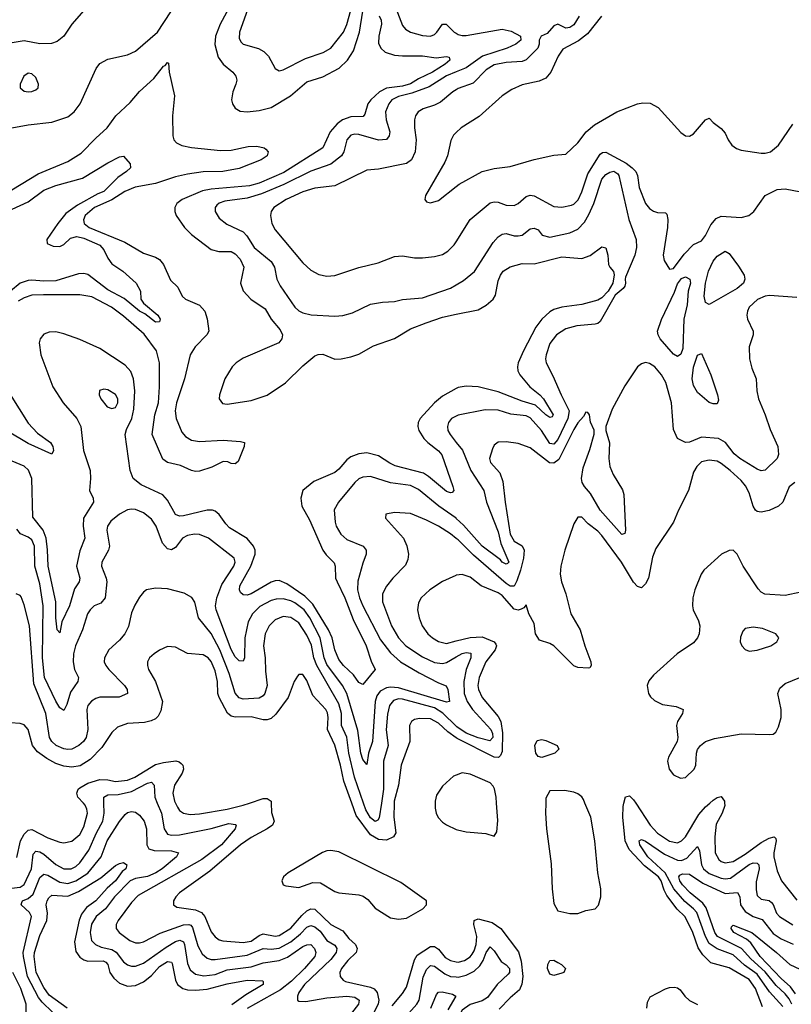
# Model space of a CAD drawing. Header units: inches. Extents: x 1694797 to 1849917, y 907313 to 1017959.
# Tile 380 of 656: x 1727808 to 1731682, y 1008990 to 1013933. Entities that reach past the tile are written whole.
import ezdxf

# ---------------------------------------------------------------- set-up
doc = ezdxf.new("R2010")
doc.units = ezdxf.units.IN
doc.header["$MEASUREMENT"] = 0
for name, color, linetype in [('B7020', 7, 'Continuous'), ('B7021', 7, 'Continuous'), ('B7030', 7, 'Continuous'), ('B7031', 7, 'Continuous')]:
    doc.layers.add(name, color=color, linetype=linetype)

msp = doc.modelspace()

# ---------------------------------------------------------------- linework, layer by layer
at = {"layer": 'B7020', "color": 5}
for points, elevation in [([(1727767.4, 1009572.6), (1727810, 1009578.2), (1727830, 1009591.5), (1727866.7, 1009670), (1727875.9, 1009744.1), (1727890, 1009758.6), (1727910, 1009755.2), (1727930, 1009743.9), (1727990, 1009691.8), (1728030, 1009669.6), (1728066.6, 1009670), (1728090, 1009681.9), (1728110, 1009700.9), (1728155.5, 1009764.5), (1728193, 1009850), (1728225.1, 1009910), (1728232.6, 1009950), (1728231, 1010000)], 960), ([(1727793.5, 1009726.5), (1727811.6, 1009810), (1727830, 1009844.2), (1727850, 1009863.3), (1727870, 1009866.8), (1727950, 1009825.7), (1728010, 1009803.5), (1728030, 1009800.5), (1728070, 1009809.5), (1728110, 1009842.5), (1728130, 1009880.3), (1728148.1, 1009950), (1728146, 1009970), (1728137.7, 1009990), (1728128.5, 1010000)], 980), ([(1728498.7, 1010000), (1728519.7, 1009950), (1728533.6, 1009870), (1728550, 1009844.1), (1728570, 1009838.5), (1728610, 1009840.3), (1728770, 1009873.3), (1728857.6, 1009897.6), (1728892.1, 1009892.1), (1728894.3, 1009890), (1728890.2, 1009870.2), (1728821, 1009790), (1728722.3, 1009717.7), (1728403.6, 1009536.4), (1728370, 1009501.6), (1728303.2, 1009410), (1728293.2, 1009390), (1728292.6, 1009370), (1728307.6, 1009350), (1728360.8, 1009310), (1728390, 1009298.8), (1728410, 1009297.9), (1728430, 1009303.3), (1728513.3, 1009346.7), (1728630, 1009388.7), (1728657, 1009390), (1728666.8, 1009386.8), (1728675.2, 1009375.2), (1728703, 1009283), (1728723.8, 1009243.8), (1728750, 1009221.2), (1728770, 1009214.6), (1728790, 1009214.4), (1728950, 1009237.3), (1729030, 1009270.1), (1729070, 1009266.1), (1729110, 1009271.9), (1729170, 1009303.7), (1729217, 1009343), (1729250, 1009377.6), (1729270, 1009386.3), (1729290, 1009379.4), (1729316.5, 1009356.5), (1729350, 1009310.1), (1729390, 1009286.4), (1729400.1, 1009270), (1729397.3, 1009250), (1729370, 1009215.3), (1729237.6, 1009090), (1729209.5, 1009050), (1729202.2, 1009030), (1729203.1, 1009010), (1729210, 1009005.2), (1729244.3, 1009004.3), (1729350, 1009022.3), (1729450.1, 1009030.1), (1729490, 1009026), (1729512.3, 1009010), (1729509.1, 1008990), (1729462.3, 1008930)], 960), ([(1729070.6, 1010000), (1729072.9, 1009952.9), (1729085.9, 1009910), (1729077.2, 1009890), (1729050.2, 1009870), (1728970, 1009827), (1728917, 1009790), (1728761.9, 1009658.1), (1728610.3, 1009550), (1728591.6, 1009530), (1728580.9, 1009510), (1728580.4, 1009490), (1728597.6, 1009477.6), (1728690, 1009464.2), (1728720.7, 1009450), (1728737.2, 1009430), (1728770, 1009353.4), (1728790, 1009328.6), (1728810, 1009314.4), (1728828.7, 1009308.7), (1728930, 1009299.9), (1728970, 1009306.9), (1729010, 1009335), (1729030, 1009343.6), (1729090, 1009331.6), (1729110, 1009336), (1729170, 1009371.4), (1729223.7, 1009436.3), (1729250, 1009459.1), (1729270, 1009468.6), (1729290, 1009467), (1729370, 1009391), (1729430, 1009358), (1729459.6, 1009319.6), (1729494.6, 1009290), (1729502.8, 1009270), (1729497.1, 1009250), (1729454.8, 1009210), (1729423.2, 1009170), (1729415.3, 1009150), (1729416.9, 1009130), (1729431.2, 1009111.2), (1729444.4, 1009104.4), (1729570, 1009076), (1729587.5, 1009067.5), (1729602.1, 1009050), (1729610.2, 1009010), (1729607.1, 1008992.9), (1729567.6, 1008910)], 980), ([(1728590.5, 1010000), (1728599.7, 1009979.7), (1728610, 1009962.8), (1728630, 1009948.7), (1728663.3, 1009943.3), (1728710, 1009945.5), (1728850, 1009968.8), (1728930.5, 1009989.5), (1728962.1, 1010000)], 980), ([(1729687.6, 1010000), (1729686.6, 1009930), (1729696.9, 1009850), (1729684.5, 1009830), (1729650, 1009813.1), (1729610, 1009817.8), (1729570, 1009841.2), (1729497.5, 1009937.5), (1729474.9, 1010000)], 980), ([(1729624.4, 1010000), (1729613.3, 1009926.7), (1729606.4, 1009913.6), (1729592.1, 1009907.9), (1729570, 1009926.6), (1729545.5, 1009965.5), (1729533.7, 1010000)], 960), ([(1729893.9, 1010000), (1729894.1, 1009974.1), (1729898.5, 1009950), (1729908.4, 1009928.4), (1729930, 1009903.6), (1729950, 1009890.2), (1730000, 1009868.1)], 1020), ([(1727973, 1008950), (1727920.6, 1009000.6), (1727903.4, 1009023.4), (1727846.9, 1009130), (1727826.7, 1009230), (1727826.5, 1009250), (1727867.1, 1009430), (1727857.1, 1009450), (1727815.4, 1009490), (1727818.3, 1009501.7), (1727822.7, 1009510), (1727850, 1009521.6), (1727876.4, 1009543.6), (1727910, 1009626.1), (1727930, 1009642.5), (1727950, 1009638.9), (1728010, 1009602.3), (1728050, 1009596.8), (1728090, 1009609.5), (1728150, 1009647.7), (1728217.7, 1009730), (1728247.8, 1009810), (1728310, 1009908.2), (1728337.5, 1009942.5), (1728350, 1009952.1), (1728370, 1009958.2), (1728390, 1009954.4), (1728410, 1009939.7), (1728432.3, 1009910), (1728445, 1009870), (1728446.3, 1009790), (1728456.5, 1009770), (1728482.5, 1009762.5), (1728570, 1009760.7), (1728605.7, 1009750), (1728595.6, 1009730), (1728522.7, 1009670), (1728490.8, 1009649.2), (1728450, 1009631.3), (1728390, 1009621), (1728362.9, 1009610), (1728284.2, 1009530), (1728238.9, 1009470), (1728192.9, 1009430), (1728168.6, 1009391.4), (1728161.5, 1009350), (1728169.5, 1009310), (1728189.4, 1009290), (1728217.6, 1009277.6), (1728270, 1009265.8), (1728292, 1009252), (1728330, 1009203.2), (1728348.9, 1009188.9), (1728370, 1009181.2), (1728390, 1009181.7), (1728430, 1009196.8), (1728542.7, 1009277.3), (1728590, 1009304.6), (1728612.2, 1009312.2), (1728630, 1009304), (1728636.2, 1009290), (1728650, 1009194.4), (1728663.6, 1009163.6), (1728690, 1009140.9), (1728732.5, 1009132.5), (1728790, 1009140.1), (1728850, 1009163.1), (1728970, 1009178.3), (1729030, 1009198.2), (1729110, 1009209.4), (1729152.6, 1009227.4), (1729230, 1009280.3), (1729250, 1009289.1), (1729270.1, 1009290.1), (1729287.6, 1009270), (1729294.6, 1009250), (1729289, 1009230), (1729238.7, 1009170), (1729173.3, 1009106.7), (1729116.6, 1009063.4), (1728950, 1008968.9)], 940), ([(1728047.2, 1008970), (1727956.5, 1009036.5), (1727930, 1009073.5), (1727890.4, 1009150), (1727880.1, 1009230), (1727882.2, 1009250), (1727910, 1009334.7), (1727943.8, 1009410), (1727947.9, 1009447.9), (1727941.3, 1009490), (1727946.2, 1009510), (1727955.1, 1009524.9), (1727970, 1009537.2), (1728050, 1009533.1), (1728103.7, 1009556.3), (1728215.6, 1009624.4), (1728290, 1009686), (1728310, 1009697.3), (1728330, 1009701.7), (1728346.4, 1009690), (1728340.7, 1009670), (1728322.7, 1009657.3), (1728290, 1009609.9), (1728247, 1009573), (1728190.1, 1009510), (1728143.4, 1009476.6), (1728118.1, 1009441.9), (1728107.5, 1009412.5), (1728083.5, 1009303.5), (1728090, 1009255.6), (1728110, 1009226.9), (1728130, 1009212.9), (1728150, 1009206.1), (1728227.8, 1009207.8), (1728241.1, 1009201.1), (1728250.4, 1009190.4), (1728260.9, 1009150), (1728281, 1009121), (1728310, 1009095.5), (1728350, 1009080.3), (1728390, 1009083.9), (1728430, 1009102.4), (1728470, 1009134.5), (1728510, 1009178.9), (1728550, 1009204.1), (1728570, 1009200.7), (1728574.2, 1009194.2), (1728590.4, 1009110.4), (1728601, 1009090), (1728627.5, 1009070), (1728650, 1009063), (1728690, 1009060.9), (1728750, 1009066.3), (1728850, 1009093.2), (1728950, 1009111.1), (1729028.5, 1009108.5), (1729030, 1009102), (1729031.1, 1009090), (1728943.3, 1009036.7), (1728872.8, 1008987.2)], 920), ([(1729678, 1008982), (1729730, 1009043.8), (1729750, 1009075.6), (1729790, 1009213.8), (1729802.9, 1009237.1), (1729870, 1009280.1), (1729890, 1009280.1), (1729910, 1009266.4), (1729944.8, 1009224.8), (1729970, 1009209.3), (1730000, 1009203.9)], 980), ([(1729748.3, 1008930), (1729802.1, 1008990), (1729813.5, 1009010), (1729833.9, 1009126.1), (1729850, 1009165.2), (1729870, 1009184.5), (1729890, 1009181.4), (1729942.3, 1009142.3), (1729970, 1009130.1), (1730000, 1009127.7)], 960), ([(1727841.5, 1008938.5), (1727840.5, 1008990), (1727813.9, 1009070), (1727774.5, 1009150)], 960), ([(1729871.4, 1008970), (1729900.5, 1009039.5), (1729910, 1009050.9), (1729928.1, 1009051.9), (1729980, 1009040), (1729997.3, 1009030), (1729957.4, 1008962.6)], 940)]:
    msp.add_lwpolyline(points, dxfattribs=dict(at, elevation=elevation))
at = {"layer": 'B7020', "color": 5, "elevation": 1020}
msp.add_lwpolyline([(1729370, 1009762.6), (1729350, 1009760.3), (1729328.7, 1009751.3), (1729155.3, 1009650), (1729132.8, 1009630), (1729124, 1009610), (1729130.3, 1009590.3), (1729144.5, 1009584.5), (1729210, 1009577.1), (1729279.1, 1009600.9), (1729318.9, 1009598.9), (1729390, 1009557), (1729410, 1009550.1), (1729510, 1009540.1), (1729532.9, 1009532.9), (1729556, 1009516), (1729593.1, 1009473.1), (1729670, 1009424.7), (1729710, 1009416.5), (1729750, 1009422.8), (1729831.5, 1009470), (1729849.7, 1009490), (1729849.7, 1009510), (1729721, 1009601), (1729410, 1009755.2)], close=True, dxfattribs=at)
at = {"layer": 'B7021', "color": 5}
for points, elevation in [([(1728900.7, 1014070), (1728814.2, 1013910), (1728791.7, 1013850), (1728788.2, 1013808.2), (1728804.1, 1013744.1), (1728828.8, 1013708.8), (1728877.6, 1013670), (1728893.8, 1013650), (1728897.4, 1013630), (1728894, 1013610), (1728878.5, 1013570), (1728871.2, 1013530), (1728875.8, 1013510), (1728890, 1013487.9), (1728914.3, 1013474.3), (1728950, 1013469.5), (1729010, 1013476.3), (1729070, 1013491.9), (1729167.8, 1013550), (1729250, 1013620.1), (1729330, 1013646.7), (1729411.6, 1013690), (1729453.9, 1013730), (1729483.5, 1013776.5), (1729514, 1013870), (1729530, 1013974.9)], 920), ([(1728154.2, 1014005.8), (1728070.2, 1013910), (1728030.3, 1013850), (1727996.9, 1013823.1), (1727967.4, 1013812.6), (1727910, 1013812.2), (1727830, 1013826.4), (1727770, 1013817.5)], 920), ([(1728968.1, 1014030), (1728911.1, 1013870), (1728910, 1013838), (1728919.7, 1013819.7), (1728930.5, 1013810), (1729007.5, 1013787.5), (1729033.2, 1013773.2), (1729057.3, 1013750), (1729090, 1013688), (1729110, 1013676.4), (1729130, 1013681.7), (1729242.2, 1013737.8), (1729332.4, 1013767.6), (1729370.7, 1013790), (1729433.3, 1013870), (1729450, 1013908.9), (1729479.3, 1014010)], 940), ([(1727750, 1013386.3), (1727850, 1013404.8), (1727970, 1013417.9), (1728050, 1013445.9), (1728081.3, 1013470), (1728112.2, 1013510), (1728192.2, 1013687.8), (1728210, 1013712.4), (1728250, 1013735.4), (1728350, 1013755.9), (1728390, 1013774.2), (1728499.9, 1013870), (1728567.4, 1013972.6)], 920), ([(1729611.9, 1013951.9), (1729621.9, 1013930), (1729624.3, 1013910), (1729610.5, 1013850), (1729610, 1013814.8), (1729620.9, 1013790), (1729643.6, 1013770), (1729690, 1013754.7), (1729730, 1013750.7), (1729830, 1013751.4), (1729899.1, 1013740.9), (1729950, 1013747.4), (1729964.9, 1013744.9), (1729967.4, 1013730), (1729944.3, 1013710), (1729880.7, 1013670), (1729810, 1013636), (1729770, 1013610.8), (1729730, 1013598.8), (1729650.3, 1013589.7), (1729615.2, 1013570), (1729570.5, 1013530), (1729555.1, 1013510), (1729540.6, 1013459.4), (1729532.4, 1013447.6), (1729470, 1013445.3), (1729428.3, 1013430), (1729402.4, 1013410), (1729367.5, 1013370), (1729330, 1013289.9), (1729134.6, 1013165.4), (1729010, 1013112.4), (1728961.1, 1013098.9), (1728770, 1013082.6), (1728726.3, 1013073.7), (1728624, 1013030), (1728597.6, 1013010), (1728587.5, 1012990), (1728586.5, 1012970), (1728592.9, 1012950), (1728634.7, 1012890), (1728670, 1012853.7), (1728770, 1012779.8), (1728808.5, 1012768.5), (1728870, 1012768.4), (1728890, 1012756.8), (1728914.4, 1012730), (1728932.9, 1012690), (1728916.3, 1012610), (1728930, 1012571.7), (1728968.2, 1012530), (1729040.8, 1012480.8), (1729071.4, 1012430), (1729116.4, 1012376.4), (1729127.1, 1012350), (1729124.2, 1012330), (1729108.6, 1012311.4), (1728930, 1012233.4), (1728895.2, 1012210), (1728875.4, 1012190), (1728837.4, 1012130), (1728811.3, 1012050), (1728810.3, 1012030), (1728826.3, 1012006.3), (1728850, 1012003), (1728970, 1012021.8), (1729050, 1012048.4), (1729143.1, 1012110), (1729230, 1012195.6), (1729290, 1012246), (1729307.2, 1012252.8), (1729330, 1012253.8), (1729390, 1012228.4), (1729422, 1012230), (1729470, 1012240.2), (1729510, 1012254), (1729583.9, 1012296.1), (1729690, 1012331.7), (1729770, 1012380.2), (1729848.2, 1012411.8), (1729930, 1012439.3), (1730000, 1012454)], 920), ([(1729696.2, 1013990), (1729730, 1013903.6), (1729745, 1013885), (1729770, 1013871), (1729830, 1013853.1), (1729870, 1013849.4), (1729890, 1013857.7), (1729902.9, 1013870), (1729930, 1013910.2), (1729949.8, 1013910.2), (1729990, 1013870.1), (1730000, 1013864.5)], 940), ([(1727730, 1013055.4), (1727901.7, 1013158.3), (1728050, 1013221.4), (1728117.1, 1013262.9), (1728190, 1013338.4), (1728247.6, 1013390), (1728291.5, 1013450), (1728362.8, 1013517.2), (1728410, 1013572), (1728481.8, 1013638.2), (1728530, 1013699.5), (1728537.8, 1013702.2), (1728550, 1013718), (1728555.1, 1013715.1), (1728558.9, 1013670), (1728586, 1013550), (1728574.5, 1013450), (1728576.3, 1013350), (1728582.3, 1013330), (1728595, 1013315), (1728621.9, 1013301.9), (1728671.1, 1013291.1), (1728816, 1013276), (1728870, 1013277.1), (1728955.9, 1013295.9), (1728998.3, 1013298.3), (1729036, 1013290), (1729043.4, 1013283.4), (1729054.8, 1013270), (1729050.7, 1013250), (1729020.5, 1013230), (1728910, 1013185.5), (1728828, 1013170), (1728730, 1013168.8), (1728650, 1013158.2), (1728590, 1013144.3), (1728490, 1013110), (1728387.8, 1013092.2), (1728336.6, 1013070), (1728270.7, 1013029.3), (1728183.1, 1012990), (1728136.3, 1012950), (1728128.1, 1012928.1), (1728132.2, 1012910), (1728156.9, 1012890), (1728336, 1012816), (1728430, 1012760.5), (1728490, 1012741), (1728509.2, 1012729.2), (1728530, 1012703.6), (1728565.6, 1012625.6), (1728602.4, 1012590), (1728624.3, 1012544.3), (1728641.1, 1012530), (1728710, 1012499.8), (1728737, 1012470), (1728750, 1012430.6), (1728757.8, 1012370), (1728748.2, 1012350), (1728688.8, 1012291.2), (1728664.4, 1012250), (1728635.4, 1012130), (1728595.2, 1012010), (1728589.3, 1011970), (1728593.7, 1011930), (1728622.8, 1011862.8), (1728640.7, 1011840.7), (1728670, 1011821.7), (1728710, 1011815.9), (1728830, 1011821.3), (1728916.1, 1011816.1), (1728936, 1011810), (1728934.8, 1011790), (1728905.2, 1011714.8), (1728890, 1011702.7), (1728870, 1011704.5), (1728853.1, 1011713.1), (1728830, 1011714.3), (1728772.8, 1011687.2), (1728710, 1011666.1), (1728690, 1011664.9), (1728670, 1011669.4), (1728615.4, 1011695.4), (1728550, 1011709.2), (1728526.1, 1011726.1), (1728473.3, 1011850), (1728487.3, 1011950), (1728505.3, 1012010), (1728509.7, 1012090), (1728510.2, 1012210), (1728494.9, 1012270), (1728433.4, 1012353.4), (1728330, 1012444.8), (1728269.1, 1012490), (1728170, 1012540.9), (1728110, 1012551.9), (1727927.9, 1012552.1), (1727870, 1012549.1), (1727830, 1012536.6), (1727800.3, 1012519.7)], 880), ([(1730000, 1013670.9), (1729950, 1013650.8), (1729863.4, 1013596.6), (1729776, 1013564), (1729710, 1013547.2), (1729676.8, 1013530), (1729661.4, 1013510), (1729645.3, 1013470), (1729647.5, 1013430), (1729665.6, 1013370), (1729662.5, 1013350), (1729649.4, 1013330.6), (1729610, 1013327.9), (1729510, 1013355.9), (1729490, 1013357.9), (1729470, 1013352.8), (1729450.1, 1013329.9), (1729434.6, 1013270), (1729423.2, 1013250), (1729370, 1013207.8), (1729270, 1013172.8), (1729134.3, 1013105.7), (1729021.3, 1013058.7), (1728950, 1013036.8), (1728838, 1013022), (1728810, 1013012.6), (1728798.5, 1013001.5), (1728790.2, 1012990), (1728789.2, 1012970), (1728810, 1012936), (1728847.2, 1012907.2), (1728930, 1012867.1), (1728947.7, 1012847.7), (1728985.3, 1012790), (1729070, 1012718.8), (1729086.6, 1012690), (1729099.7, 1012630), (1729116.3, 1012596.3), (1729190, 1012490.3), (1729210, 1012471.6), (1729230, 1012460.8), (1729271.2, 1012451.2), (1729390, 1012445), (1729430, 1012448.3), (1729478.5, 1012461.5), (1729570, 1012504.6), (1729630, 1012514.7), (1729690, 1012518), (1729730, 1012528.1), (1729830, 1012536.2), (1729970, 1012585.2), (1730000, 1012602.6)], 940), ([(1730000, 1013581), (1729982.2, 1013570), (1729921.3, 1013518.7), (1729890, 1013503.4), (1729834.2, 1013485.8), (1729809.1, 1013470.9), (1729795.8, 1013450), (1729790.1, 1013429.9), (1729789.5, 1013390), (1729798, 1013330), (1729793.2, 1013270), (1729774.8, 1013230), (1729750, 1013210.6), (1729610, 1013183.1), (1729550, 1013176.8), (1729390, 1013099.5), (1729290, 1013087.3), (1729230, 1013068.4), (1729146.2, 1013030), (1729083.2, 1012990), (1729070.2, 1012970), (1729067.3, 1012950), (1729073.8, 1012910), (1729090, 1012877.4), (1729230, 1012712.6), (1729270, 1012676.2), (1729310, 1012653), (1729350, 1012644.5), (1729390, 1012649.2), (1729510, 1012689.4), (1729607, 1012713), (1729690, 1012743.9), (1729730, 1012746.9), (1729790, 1012738), (1729830, 1012737.8), (1729890, 1012743.8), (1729930, 1012754), (1729957.7, 1012770), (1729990, 1012802.3), (1730000, 1012818.1)], 960), ([(1730000, 1013366.9), (1729986.2, 1013353.8), (1729972.8, 1013327.2), (1729955.6, 1013250), (1729942.4, 1013217.6), (1729845.5, 1013050), (1729842, 1013030), (1729850, 1013018.8), (1729870, 1013013.4), (1729910, 1013024.4), (1730000, 1013095.6)], 980), ([(1727770, 1012981.1), (1727850, 1013018.2), (1727930, 1013077.1), (1727990, 1013100.8), (1728123.2, 1013136.8), (1728250, 1013214.4), (1728310, 1013243.8), (1728330, 1013247.3), (1728362, 1013210), (1728364.9, 1013190), (1728344, 1013170), (1728300.1, 1013139.9), (1728230.1, 1013070), (1728200.8, 1013059.2), (1728098.8, 1013001.2), (1728040.6, 1012959.4), (1727999.8, 1012910), (1727944.4, 1012830), (1727945.7, 1012810), (1727976.2, 1012796.2), (1728010, 1012794.4), (1728030, 1012804), (1728063.6, 1012836.4), (1728094.8, 1012845.2), (1728130, 1012836.9), (1728210, 1012800.3), (1728230, 1012777.8), (1728250, 1012735.5), (1728270, 1012707.2), (1728325.7, 1012670), (1728393.7, 1012610), (1728414, 1012570), (1728415.8, 1012530), (1728430.4, 1012510), (1728502, 1012450), (1728513.7, 1012430), (1728510, 1012415.3), (1728490, 1012414), (1728436.2, 1012456.2), (1728409.8, 1012470), (1728333.4, 1012533.4), (1728250, 1012576.6), (1728150, 1012654.1), (1728130, 1012658.5), (1728103.2, 1012656.8), (1727990, 1012622.7), (1727930, 1012620.5), (1727870, 1012625.6), (1727850, 1012623.8), (1727810, 1012610.6), (1727762.2, 1012570)], 860), ([(1730000, 1012081.4), (1729930, 1012042.7), (1729890, 1012008.7), (1729817.9, 1011930), (1729807.7, 1011910), (1729806.5, 1011890), (1729812, 1011870), (1729837.6, 1011830), (1729856.3, 1011810), (1729910, 1011768.6), (1729928, 1011748), (1729983.1, 1011590), (1729988, 1011570), (1729979.9, 1011560.1), (1729970, 1011556.9), (1729950, 1011565), (1729860.4, 1011640.4), (1729835.7, 1011655.7), (1729693.5, 1011693.5), (1729666, 1011706), (1729610, 1011742.9), (1729550, 1011758.6), (1729510, 1011753.3), (1729470, 1011737.7), (1729450, 1011722.9), (1729410, 1011676.8), (1729390, 1011660.2), (1729284.8, 1011615.2), (1729230.2, 1011569.8), (1729219.4, 1011530), (1729224.8, 1011490), (1729262.4, 1011422.4), (1729330.1, 1011270.1), (1729346.2, 1011246.2), (1729386.1, 1011206.1), (1729391.9, 1011190), (1729393.9, 1011130), (1729401.3, 1011110), (1729440.3, 1011030), (1729482.2, 1010922.2), (1729547.5, 1010790), (1729573.1, 1010713.1), (1729593.1, 1010670), (1729530, 1010595.6), (1729510, 1010606), (1729484, 1010644), (1729433.3, 1010690), (1729410, 1010721.4), (1729390.9, 1010770), (1729376, 1010830), (1729358.7, 1010870), (1729279, 1010999), (1729239.6, 1011039.6), (1729150, 1011100.1), (1729110, 1011117), (1729090, 1011116), (1729070, 1011108.6), (1728970, 1011051.1), (1728950, 1011043.9), (1728930, 1011045.3), (1728916.8, 1011056.8), (1728910.8, 1011070), (1728913.4, 1011090), (1728969.2, 1011190), (1728990.9, 1011250), (1728990.4, 1011270), (1728982.5, 1011290), (1728950, 1011328.5), (1728861.9, 1011381.9), (1728842.2, 1011402.2), (1728810, 1011448.9), (1728790, 1011465.2), (1728776.2, 1011470), (1728750, 1011471.2), (1728630, 1011442.1), (1728610, 1011440.2), (1728590, 1011448.1), (1728550, 1011520.8), (1728526.8, 1011546.8), (1728417.8, 1011597.8), (1728377.3, 1011630), (1728362.5, 1011670), (1728338.5, 1011850), (1728344.2, 1011875.8), (1728370.9, 1011930), (1728381.9, 1011978.1), (1728386.1, 1012070), (1728379.9, 1012130), (1728366.1, 1012166.1), (1728338.1, 1012198.1), (1728210, 1012282.3), (1728110, 1012327.6), (1728030, 1012356.5), (1727990, 1012365.5), (1727956, 1012364), (1727930, 1012354), (1727910.2, 1012330), (1727905.9, 1012310), (1727913.7, 1012250), (1727974.2, 1012090), (1728026.7, 1012010), (1728095.2, 1011930), (1728115.3, 1011890), (1728128.6, 1011770), (1728162.5, 1011670), (1728164.1, 1011630), (1728158.6, 1011570), (1728176.3, 1011530), (1728178.2, 1011510), (1728128.7, 1011430), (1728127.3, 1011390), (1728135.9, 1011330), (1728110, 1011266.9), (1728092.7, 1011190), (1728109.4, 1011130), (1728106, 1011110), (1728084, 1011076), (1728059, 1010990), (1728020.2, 1010910), (1728010, 1010854), (1727996.9, 1010870), (1727989.9, 1010929.9), (1727989.9, 1011009.9), (1727950.5, 1011190), (1727948.6, 1011271.4), (1727940.4, 1011330), (1727926, 1011370), (1727874.8, 1011434.8), (1727870, 1011629.3), (1727851.7, 1011671.7), (1727830, 1011690.9), (1727730, 1011733.6)], 920), ([(1727723.5, 1012110), (1727850, 1011908), (1727897.4, 1011857.4), (1727963.6, 1011810), (1727975, 1011790), (1727978.4, 1011770), (1727970, 1011751.1), (1727850, 1011805.6), (1727747, 1011867)], 880), ([(1730000, 1011942.8), (1729975.6, 1011930), (1729960.2, 1011910), (1729955, 1011890), (1729958, 1011870), (1729968.4, 1011850), (1730000, 1011810.9)], 940), ([(1730000, 1011428.9), (1729998.8, 1011430), (1729912.7, 1011490), (1729810, 1011574.1), (1729770, 1011594.6), (1729670, 1011607.1), (1729570, 1011639.1), (1729530, 1011636.5), (1729510, 1011627.2), (1729490, 1011609.8), (1729409.1, 1011510), (1729387.4, 1011472.6), (1729391, 1011410), (1729396.8, 1011390), (1729420.6, 1011350), (1729450, 1011322.7), (1729531.6, 1011290), (1729547.1, 1011270), (1729547.5, 1011250), (1729530, 1011204.5), (1729505.6, 1011114.4), (1729503.8, 1011070), (1729513.6, 1011030), (1729530, 1010990.2), (1729619.3, 1010819.3), (1729670, 1010753.8), (1729719.5, 1010710), (1729813.3, 1010653.3), (1729910, 1010604.6), (1729949.4, 1010589.4), (1729957.4, 1010570), (1729965.5, 1010510), (1729950, 1010506.4), (1729710, 1010579), (1729670, 1010581.5), (1729650, 1010578.3), (1729618.5, 1010561.5), (1729600.8, 1010539.2), (1729592, 1010510), (1729578.4, 1010310), (1729559.6, 1010250), (1729550, 1010194.5), (1729530, 1010218.9), (1729520.7, 1010250), (1729504.9, 1010364.9), (1729450.4, 1010550.4), (1729428.8, 1010590), (1729350, 1010695.7), (1729336.2, 1010730), (1729316.6, 1010830), (1729264.2, 1010930), (1729236.1, 1010970), (1729190, 1011005.9), (1729170, 1011015.9), (1729130, 1011026), (1729095.7, 1011024.3), (1729070, 1011017.5), (1729013.5, 1010986.5), (1728976.8, 1010950), (1728954.9, 1010910), (1728938.3, 1010830), (1728936.5, 1010730), (1728930, 1010712), (1728910, 1010714.7), (1728890, 1010734.8), (1728870, 1010771.8), (1728794.4, 1010970), (1728790.8, 1010990), (1728798, 1011030), (1728823.4, 1011096.6), (1728883.4, 1011190), (1728889.1, 1011210), (1728884.4, 1011230), (1728756.8, 1011330), (1728710, 1011348.8), (1728686, 1011350), (1728650, 1011343), (1728626.2, 1011330), (1728590, 1011283.1), (1728570, 1011272.1), (1728550, 1011276.8), (1728525.5, 1011305.5), (1728494, 1011390), (1728470, 1011425.6), (1728430, 1011457.3), (1728390, 1011473.5), (1728370, 1011474.8), (1728350, 1011471.9), (1728310, 1011450.8), (1728265, 1011415), (1728248.4, 1011390), (1728246, 1011370), (1728259.2, 1011290), (1728253.8, 1011270), (1728220.7, 1011210), (1728219.7, 1011190), (1728242.9, 1011130), (1728245.5, 1011110), (1728237, 1011030), (1728216.1, 1011003.9), (1728182.4, 1010990), (1728161.3, 1010970), (1728149.3, 1010950), (1728122.7, 1010870), (1728088.7, 1010790), (1728078.1, 1010750), (1728076.1, 1010710), (1728083, 1010670), (1728103.6, 1010630), (1728100.7, 1010610), (1728062.7, 1010557.3), (1728045.6, 1010494.4), (1728030, 1010464.2), (1728010, 1010478.7), (1727990, 1010512), (1727933.2, 1010630), (1727923.5, 1010730), (1727925.9, 1010990), (1727910, 1011100.5), (1727884.7, 1011190), (1727883.2, 1011290), (1727870, 1011321.4), (1727850, 1011335.6), (1727811.6, 1011351.6), (1727794.4, 1011374.4)], 940), ([(1730000, 1011329.1), (1729970, 1011352.5), (1729909.7, 1011390), (1729850, 1011421.2), (1729770, 1011453.5), (1729690, 1011458.9), (1729646.8, 1011450), (1729644, 1011430), (1729735.6, 1011330), (1729751, 1011291), (1729759.3, 1011250), (1729756.8, 1011223.2), (1729744.8, 1011195.2), (1729680.7, 1011130), (1729650, 1011089.7), (1729629.3, 1011050), (1729628.7, 1011010), (1729674.4, 1010890), (1729709, 1010830), (1729746, 1010790), (1729830, 1010734.3), (1729890, 1010706.5), (1729930, 1010701), (1729950, 1010705.7), (1730000, 1010734.2)], 960), ([(1730000, 1011143.7), (1729996.7, 1011143.3), (1729930, 1011113.3), (1729867.4, 1011070), (1729822.8, 1011030), (1729810, 1011005.2), (1729805.8, 1010970), (1729813, 1010930), (1729829.2, 1010890), (1729857.6, 1010850), (1729879.6, 1010830), (1729910.6, 1010810.6), (1729950, 1010801.9), (1730000, 1010814.4)], 980), ([(1729533.7, 1010000), (1729489, 1010130), (1729459.8, 1010250), (1729450.4, 1010330.4), (1729423.1, 1010390), (1729423, 1010450), (1729410, 1010499.1), (1729299.5, 1010690), (1729285.4, 1010730), (1729272.4, 1010792.4), (1729250, 1010843), (1729210, 1010904.3), (1729170, 1010931.4), (1729130, 1010936.7), (1729090, 1010920.6), (1729060.2, 1010890), (1729041.2, 1010850), (1729031.3, 1010790), (1729041.2, 1010730), (1729042.6, 1010662.6), (1729050.6, 1010590), (1729038.2, 1010550), (1729030, 1010538.5), (1729010, 1010526.2), (1728930, 1010522.5), (1728910, 1010528.6), (1728890, 1010551.8), (1728859.8, 1010650), (1728813, 1010770), (1728770, 1010850.6), (1728705.9, 1010930), (1728688, 1011008), (1728672.6, 1011032.6), (1728633.6, 1011053.6), (1728550, 1011075.3), (1728490, 1011078.7), (1728445.5, 1011070), (1728430, 1011058.7), (1728410, 1011033.6), (1728386.7, 1010993.3), (1728370, 1010954.5), (1728353.8, 1010886.2), (1728336.2, 1010850), (1728310, 1010818.7), (1728255.8, 1010770), (1728234, 1010730), (1728232.8, 1010710), (1728240.6, 1010690), (1728255.2, 1010670), (1728334.2, 1010590), (1728347.9, 1010570), (1728350.2, 1010550), (1728308, 1010532), (1728210, 1010531.1), (1728190, 1010525.6), (1728167.9, 1010512.1), (1728151, 1010490), (1728145.4, 1010470), (1728150.6, 1010370), (1728141.7, 1010330), (1728127.8, 1010310), (1728104.4, 1010290), (1728070, 1010271.3), (1728050, 1010269.1), (1728030, 1010271.7), (1727991.4, 1010290), (1727969.3, 1010309.3), (1727958, 1010330), (1727939, 1010450), (1727878.9, 1010598.9), (1727856.7, 1010890), (1727830, 1010996), (1727815, 1011035), (1727810, 1011042.9), (1727790, 1011051.2)], 960), ([(1729474.9, 1010000), (1729435.1, 1010110), (1729418.6, 1010190), (1729390.8, 1010290.8), (1729352.6, 1010370), (1729356.1, 1010430), (1729352.8, 1010452.8), (1729344.6, 1010470), (1729280.5, 1010540.5), (1729250, 1010615.6), (1729230, 1010645.6), (1729210, 1010645.1), (1729203.2, 1010636.8), (1729185.5, 1010610), (1729155.9, 1010530), (1729093.8, 1010446.2), (1729070, 1010423.9), (1729050, 1010417.5), (1729030, 1010418.2), (1728970, 1010433.2), (1728890, 1010431), (1728870, 1010437), (1728851.5, 1010451.5), (1728809.9, 1010529.9), (1728802.5, 1010550), (1728800.9, 1010610), (1728790, 1010664), (1728770, 1010710.7), (1728753.7, 1010730), (1728730, 1010743.7), (1728650, 1010750.8), (1728590, 1010783.1), (1728550, 1010786.2), (1728510, 1010768.4), (1728483.1, 1010750), (1728460.3, 1010730), (1728450.2, 1010709.8), (1728449.2, 1010690), (1728455.2, 1010670), (1728490.1, 1010610.1), (1728524.8, 1010510), (1728517.3, 1010462.7), (1728503.4, 1010436.6), (1728490, 1010423.7), (1728467.7, 1010412.3), (1728435.3, 1010404.7), (1728350, 1010400.3), (1728298.9, 1010381.1), (1728270, 1010354), (1728220.1, 1010279.9), (1728161.3, 1010218.7), (1728112.4, 1010187.6), (1728070, 1010179.7), (1728030, 1010184.8), (1727990, 1010198.6), (1727944.2, 1010224.2), (1727897.7, 1010257.7), (1727873.1, 1010290), (1727850, 1010369.4), (1727830, 1010393.3), (1727810, 1010399.7), (1727762.3, 1010402.3)], 980), ([(1730000, 1010385.6), (1729932.1, 1010452.1), (1729890, 1010477.6), (1729730, 1010521.5), (1729710, 1010522.8), (1729685.2, 1010514.8), (1729665, 1010490), (1729654.1, 1010445.9), (1729648.2, 1010368.2), (1729657.1, 1010290), (1729635.2, 1010210), (1729635, 1010070), (1729624.4, 1010000)], 960), ([(1730000, 1010328.5), (1729957.7, 1010357.7), (1729910, 1010402), (1729870, 1010422.4), (1729814.6, 1010425.4), (1729790, 1010419.1), (1729775.3, 1010410), (1729765, 1010390), (1729766.7, 1010310), (1729722.5, 1010190), (1729710.1, 1010089.9), (1729687.8, 1010010), (1729687.6, 1010000)], 980), ([(1728128.5, 1010000), (1728100.9, 1010030), (1728094.5, 1010050), (1728102.1, 1010070), (1728110, 1010077.4), (1728150, 1010100.3), (1728210, 1010118.6), (1728250, 1010117), (1728290, 1010109), (1728350, 1010114.6), (1728385.7, 1010130), (1728490, 1010193.5), (1728530, 1010204.3), (1728591.6, 1010211.6), (1728608, 1010208), (1728619.5, 1010199.5), (1728627.6, 1010190), (1728631.2, 1010170), (1728623.8, 1010150), (1728585.1, 1010090), (1728576.6, 1010050), (1728586, 1010010), (1728590.5, 1010000)], 980), ([(1728231, 1010000), (1728230, 1010030.2), (1728250, 1010041.6), (1728302.9, 1010042.9), (1728370, 1010058.8), (1728450, 1010100.3), (1728470, 1010104.4), (1728483.5, 1010090), (1728486.2, 1010030), (1728498.7, 1010000)], 960), ([(1730000, 1010140.5), (1729985, 1010135), (1729930, 1010085.1), (1729900.9, 1010039.1), (1729893.9, 1010010), (1729893.9, 1010000)], 1020), ([(1728962.1, 1010000), (1729030, 1010022.6), (1729050, 1010023), (1729070.1, 1010010), (1729070.6, 1010000)], 980)]:
    msp.add_lwpolyline(points, dxfattribs=dict(at, elevation=elevation))
at = {"layer": 'B7021', "color": 5, "elevation": 940}
for points in [[(1727850, 1013665.1), (1727828.5, 1013650), (1727810.5, 1013610), (1727810.7, 1013590), (1727830, 1013573.4), (1727850, 1013570.4), (1727870, 1013572.2), (1727890, 1013580.4), (1727900.7, 1013590), (1727902, 1013610), (1727890, 1013642), (1727870, 1013661.6)], [(1728230, 1012078.7), (1728208.7, 1012071.3), (1728206.7, 1012050), (1728215.3, 1012030), (1728247.4, 1011990), (1728270, 1011980.3), (1728290, 1011985.3), (1728301.2, 1012010), (1728300.3, 1012030), (1728290, 1012051.1), (1728250, 1012075.4)]]:
    msp.add_lwpolyline(points, close=True, dxfattribs=at)
at = {"layer": 'B7030', "color": 5}
for points, elevation in [([(1730000, 1009868.1), (1730005.6, 1009865.6), (1730050, 1009855.4), (1730147.6, 1009847.6), (1730190, 1009833.6), (1730203.5, 1009856.5), (1730207.9, 1009912.1), (1730201.5, 1010000)], 1020), ([(1730449.2, 1010000), (1730447.6, 1009950), (1730452, 1009870), (1730475.4, 1009695.4), (1730481.1, 1009570), (1730490, 1009496.5), (1730510, 1009459.5), (1730570, 1009445.1), (1730610, 1009445.8), (1730650, 1009461.5), (1730696.9, 1009470), (1730713.2, 1009486.8), (1730726, 1009530), (1730726.1, 1009570), (1730711.1, 1009650), (1730695.4, 1009810), (1730674.4, 1009930), (1730645.2, 1010000)], 1020), ([(1731537.5, 1008977.5), (1731501.2, 1009070), (1731470, 1009115.2), (1731370, 1009172.7), (1731278, 1009198), (1731237.9, 1009237.9), (1731214.1, 1009274.1), (1731187.3, 1009350), (1731156.2, 1009416.2), (1731147.5, 1009430), (1731108.2, 1009468.2), (1731056.3, 1009536.3), (1731042.5, 1009562.5), (1731028, 1009610), (1731015.6, 1009630), (1730945, 1009685), (1730867.2, 1009767.2), (1730847.1, 1009810), (1730835, 1009930), (1730836.9, 1009983.1), (1730841.5, 1010000)], 980), ([(1730900.5, 1010000), (1730973.4, 1009890), (1731010, 1009848.7), (1731070, 1009808.6), (1731110, 1009801), (1731130, 1009810.1), (1731150, 1009830.8), (1731217.8, 1009942.2), (1731250, 1009981.8), (1731272.1, 1010000)], 980), ([(1731346.3, 1010000), (1731347.3, 1009987.3), (1731334.6, 1009950), (1731305.1, 1009894.9), (1731297, 1009830), (1731300.1, 1009750), (1731317.2, 1009717.2), (1731330, 1009706.4), (1731350, 1009699.6), (1731390, 1009707.5), (1731450, 1009743.3), (1731530, 1009802.2), (1731570, 1009824.8), (1731595.5, 1009830), (1731603, 1009823), (1731605.8, 1009810), (1731593, 1009750), (1731593, 1009730), (1731610, 1009660.4), (1731633, 1009610), (1731710, 1009512.8)], 980), ([(1731639.2, 1008979.2), (1731572, 1009052), (1731510, 1009141.1), (1731446.2, 1009186.2), (1731390, 1009237.9), (1731310, 1009268.5), (1731270, 1009296), (1731250.9, 1009330), (1731207.6, 1009450), (1731191.1, 1009470), (1731146.6, 1009506.6), (1731091.4, 1009570), (1731048, 1009650), (1730961.7, 1009730), (1730921.9, 1009790), (1730917.4, 1009810), (1730930, 1009817.8), (1730950, 1009808.5), (1731044.3, 1009744.3), (1731110, 1009712.9), (1731130, 1009712.5), (1731156.4, 1009723.6), (1731210, 1009781.7), (1731220, 1009760), (1731230.8, 1009690), (1731240.9, 1009670), (1731270, 1009646.3), (1731330, 1009623.1), (1731350, 1009620.1), (1731376.1, 1009623.9), (1731470, 1009691), (1731490, 1009699.7), (1731510, 1009699), (1731517.7, 1009690), (1731520.1, 1009670), (1731505.4, 1009605.4), (1731504.3, 1009564.2), (1731510, 1009536.5), (1731530, 1009518.5), (1731570, 1009510.6), (1731581.7, 1009501.7), (1731590.7, 1009490.7), (1731607.2, 1009447.2), (1731621.6, 1009430), (1731690, 1009389.1)], 960), ([(1731683.6, 1008990), (1731670, 1009017.1), (1731650, 1009042.1), (1731604.7, 1009084.7), (1731550, 1009152.5), (1731477.6, 1009217.6), (1731431.4, 1009270), (1731310.6, 1009330.6), (1731298.2, 1009350), (1731254.9, 1009474.9), (1731237.5, 1009497.5), (1731173.6, 1009550), (1731135.6, 1009590), (1731121.6, 1009610), (1731116.1, 1009630), (1731121.5, 1009638.5), (1731135.2, 1009644.8), (1731170, 1009643.1), (1731237.7, 1009597.7), (1731350, 1009546.2), (1731411.7, 1009551.7), (1731422.5, 1009530), (1731426.3, 1009490), (1731450, 1009455.3), (1731490, 1009430.5), (1731535.2, 1009415.2), (1731590, 1009346.2), (1731630, 1009318.2), (1731691.6, 1009291.6)], 940), ([(1730000, 1009203.9), (1730010, 1009202.1), (1730041.8, 1009210), (1730070, 1009228.7), (1730079.2, 1009240.9), (1730090, 1009259), (1730099.6, 1009290), (1730102.8, 1009330), (1730088.3, 1009390), (1730089.1, 1009410.9), (1730110, 1009418.6), (1730180.4, 1009400.4), (1730224.2, 1009370), (1730312.7, 1009252.7), (1730326.2, 1009206.2), (1730333.6, 1009130), (1730329.6, 1009090.4), (1730317.4, 1009062.6), (1730270, 1009022.9), (1730214.9, 1008965.1)], 980), ([(1731702.3, 1009042.3), (1731677.3, 1009077.3), (1731630, 1009119.5), (1731525.1, 1009230), (1731478.6, 1009298.6), (1731456.9, 1009316.9), (1731392.8, 1009350), (1731379.1, 1009370), (1731381.4, 1009378.6), (1731390, 1009386.4), (1731483.6, 1009350), (1731608, 1009250), (1731674.8, 1009190), (1731750, 1009154.9)], 920), ([(1730000, 1009127.7), (1730010, 1009126.9), (1730050, 1009135.7), (1730090, 1009157), (1730117.4, 1009182.6), (1730134.9, 1009210), (1730150, 1009250.3), (1730170, 1009277.8), (1730190, 1009259.2), (1730225.6, 1009205.6), (1730250, 1009188.6), (1730266.7, 1009170), (1730266.9, 1009150), (1730259.6, 1009140.4), (1730204.2, 1009090), (1730155.7, 1009024.3), (1730130, 1009007.8), (1730070, 1008988.5), (1730030, 1008960.2), (1730001.1, 1008910), (1730000, 1008901.6)], 960), ([(1730957, 1008970), (1730960.1, 1008999.9), (1730973.4, 1009026.6), (1731050, 1009067), (1731070, 1009073.8), (1731095.5, 1009075.5), (1731110, 1009072.2), (1731123, 1009063), (1731147.2, 1009030), (1731170, 1009009.6), (1731210, 1008988.7)], 980)]:
    msp.add_lwpolyline(points, dxfattribs=dict(at, elevation=elevation))
at = {"layer": 'B7030', "color": 5, "elevation": 980}
msp.add_lwpolyline([(1730490, 1009133.8), (1730470, 1009141.1), (1730458, 1009170), (1730459, 1009190), (1730469.9, 1009210.1), (1730490, 1009210.7), (1730510, 1009200.4), (1730528.1, 1009190), (1730547.7, 1009170), (1730539.5, 1009150), (1730530, 1009145.7)], close=True, dxfattribs=at)
at = {"layer": 'B7031', "color": 5}
for points, elevation in [([(1730729.5, 1013950), (1730658.4, 1013861.6), (1730613.2, 1013826.8), (1730534.3, 1013785.7), (1730511, 1013750), (1730475.2, 1013670), (1730450, 1013638.7), (1730415.1, 1013624.9), (1730330, 1013606.5), (1730278, 1013582), (1730230, 1013549.8), (1730113.9, 1013446.1), (1730024.4, 1013390), (1730000, 1013366.9)], 980), ([(1730616.8, 1013950), (1730590, 1013907.1), (1730570, 1013894.5), (1730550, 1013891.1), (1730510, 1013909.8), (1730490, 1013902), (1730456.1, 1013863.9), (1730426.3, 1013850), (1730416.6, 1013830), (1730416.2, 1013810), (1730409.1, 1013790), (1730350, 1013731.1), (1730330, 1013723.1), (1730250, 1013717.7), (1730190, 1013705.9), (1730150, 1013681.1), (1730085.3, 1013614.7), (1730010, 1013587.1), (1730000, 1013581)], 960), ([(1730000, 1013864.5), (1730010, 1013858.8), (1730030, 1013854.2), (1730050, 1013854.2), (1730230, 1013885.5), (1730275.7, 1013875.7), (1730321.7, 1013850), (1730323.1, 1013830), (1730298.3, 1013810), (1730254.7, 1013790), (1730131.4, 1013750), (1730050, 1013691), (1730000, 1013670.9)], 940), ([(1730000, 1013095.6), (1730013.6, 1013106.4), (1730130, 1013170.2), (1730190, 1013186.2), (1730270, 1013196.2), (1730391.4, 1013231.4), (1730490, 1013252), (1730550, 1013258), (1730610, 1013315.3), (1730651.7, 1013370), (1730694.4, 1013405.6), (1730805.4, 1013470), (1730910, 1013510.9), (1730936.1, 1013516.1), (1730973.7, 1013513.7), (1731012.8, 1013492.8), (1731126.2, 1013366.2), (1731150.4, 1013350.4), (1731170, 1013348.5), (1731190, 1013360.3), (1731250, 1013430.4), (1731270, 1013438.8), (1731290, 1013416), (1731330, 1013386), (1731350, 1013362.8), (1731364.6, 1013330), (1731383.2, 1013303.2), (1731405.7, 1013285.7), (1731430, 1013277.5), (1731530, 1013262.5), (1731550, 1013262.7), (1731576.4, 1013270), (1731617.3, 1013302.7), (1731690, 1013408.8)], 980), ([(1730000, 1012818.1), (1730070, 1012929), (1730170, 1013013.4), (1730190, 1013018.3), (1730210, 1013016.1), (1730250, 1013002), (1730290, 1013000.6), (1730310, 1013010.2), (1730350, 1013044.5), (1730370, 1013052.6), (1730390, 1013049.4), (1730490, 1012995.5), (1730530, 1012990.9), (1730578, 1013002), (1730590, 1013007.2), (1730610.9, 1013029.1), (1730630, 1013069.1), (1730660.6, 1013159.4), (1730722.8, 1013257.2), (1730733.3, 1013266.7), (1730750, 1013267.2), (1730851.9, 1013211.9), (1730882.6, 1013190), (1730901, 1013170), (1730909.2, 1013150), (1730918.6, 1013090), (1730950.3, 1013010), (1730970, 1012984.2), (1730990, 1012971.8), (1731010, 1012964.4), (1731050, 1012963), (1731056.3, 1012956.3), (1731062, 1012930), (1731059.8, 1012890), (1731037.6, 1012750), (1731043.4, 1012723.4), (1731070, 1012681), (1731090, 1012683.8), (1731143.9, 1012756.1), (1731190, 1012803.6), (1731230, 1012822.4), (1731250, 1012850.3), (1731277.4, 1012902.6), (1731304.6, 1012935.4), (1731330, 1012946.8), (1731430, 1012939.1), (1731468.2, 1012950), (1731492.8, 1012970), (1731550, 1013050.2), (1731610, 1013080.2), (1731650, 1013083.1), (1731730, 1013068)], 960), ([(1730000, 1012602.6), (1730036.3, 1012623.7), (1730091.8, 1012668.3), (1730185.3, 1012814.7), (1730210, 1012842.2), (1730230, 1012856.9), (1730250, 1012859), (1730290, 1012847.3), (1730310, 1012847.3), (1730330, 1012851.8), (1730370, 1012883), (1730390, 1012886.7), (1730410, 1012877.1), (1730431.3, 1012851.3), (1730470, 1012840.5), (1730570, 1012862.6), (1730610, 1012881.6), (1730644.2, 1012915.8), (1730665.4, 1012954.6), (1730689.5, 1013010), (1730730, 1013133.1), (1730750, 1013155.1), (1730770, 1013167.4), (1730790, 1013172.2), (1730810, 1013159.6), (1730815.5, 1013150), (1730866.2, 1012930), (1730903.3, 1012830), (1730903.7, 1012790), (1730896.3, 1012750), (1730850, 1012641.1), (1730846.7, 1012630), (1730849.8, 1012610), (1730845.1, 1012594.9), (1730836.9, 1012583.1), (1730797, 1012550), (1730721.6, 1012418.4), (1730710, 1012407.5), (1730696.2, 1012403.8), (1730604.4, 1012395.6), (1730550, 1012381), (1730503.2, 1012350), (1730470, 1012307.3), (1730451.1, 1012250), (1730447.6, 1012230), (1730450.2, 1012210), (1730485.2, 1012145.2), (1730525.8, 1012050), (1730566.1, 1011970), (1730559.4, 1011930), (1730510, 1011825.2), (1730490, 1011801.6), (1730470, 1011805.8), (1730428, 1011870), (1730370, 1011933.9), (1730350, 1011943.5), (1730272.9, 1011952.9), (1730210, 1011972.9), (1730145.4, 1011974.6), (1730010, 1011948.1), (1730000, 1011942.8)], 940), ([(1730000, 1012454), (1730110, 1012477.1), (1730150, 1012499.4), (1730184.8, 1012530), (1730196.1, 1012550), (1730210, 1012622), (1730221.5, 1012650), (1730235.4, 1012670), (1730270, 1012693), (1730330, 1012708.3), (1730390, 1012707.1), (1730530, 1012741.9), (1730630, 1012734.4), (1730671.5, 1012748.5), (1730730, 1012792.7), (1730750, 1012786.8), (1730759.7, 1012750), (1730764.3, 1012704.3), (1730770.3, 1012690), (1730788.5, 1012668.5), (1730792.1, 1012652.1), (1730785.9, 1012610), (1730761.5, 1012570), (1730730, 1012536.1), (1730710, 1012525.2), (1730630, 1012503.4), (1730530, 1012489.4), (1730490, 1012477.2), (1730470, 1012466.1), (1730430, 1012428.7), (1730399.4, 1012390), (1730336.4, 1012270), (1730310.7, 1012210), (1730306.5, 1012190), (1730308.8, 1012170), (1730319.2, 1012150), (1730369.5, 1012089.5), (1730419.8, 1012050), (1730438, 1012030), (1730486.3, 1011950), (1730480.5, 1011939.5), (1730470, 1011935.6), (1730450, 1011949.3), (1730396.9, 1011996.9), (1730330, 1012017.1), (1730210, 1012065.4), (1730109.2, 1012090), (1730050, 1012093.2), (1730010, 1012086.9), (1730000, 1012081.4)], 920), ([(1731710, 1012538.6), (1731571.7, 1012548.3), (1731550, 1012544.9), (1731511.5, 1012528.5), (1731470.3, 1012490), (1731462.3, 1012470), (1731458.9, 1012450), (1731462, 1012430), (1731490.3, 1012370), (1731490.3, 1012350), (1731469.2, 1012290), (1731471, 1012230), (1731483.2, 1012183.2), (1731505.5, 1012130), (1731508, 1012070), (1731517.4, 1012030), (1731550.8, 1011950), (1731575.2, 1011875.2), (1731613.6, 1011790), (1731618, 1011750), (1731610.4, 1011730), (1731550, 1011672), (1731530, 1011668.5), (1731510, 1011675.8), (1731423.5, 1011730), (1731394.1, 1011754.1), (1731350.6, 1011810), (1731316.2, 1011830), (1731230, 1011836.8), (1731170, 1011812), (1731150, 1011809.8), (1731110, 1011829.6), (1731090, 1011875.1), (1731079.6, 1012010), (1731052, 1012112), (1731030, 1012149.3), (1730995.9, 1012190), (1730970, 1012206.1), (1730950, 1012211.2), (1730930, 1012205.8), (1730909.5, 1012190.5), (1730845.3, 1012094.7), (1730781.8, 1011978.2), (1730751.1, 1011890), (1730750.2, 1011869.8), (1730768.7, 1011808.7), (1730765.7, 1011730), (1730770.2, 1011690), (1730787.8, 1011650), (1730833.5, 1011573.5), (1730840.4, 1011550), (1730849, 1011371), (1730846, 1011354), (1730830, 1011348.4), (1730721.6, 1011470), (1730673.8, 1011553.8), (1730642.6, 1011590), (1730631.2, 1011610), (1730628.4, 1011630), (1730636.6, 1011683.4), (1730670, 1011775.5), (1730691.6, 1011851.6), (1730691.9, 1011871.9), (1730672.9, 1011912.9), (1730669.3, 1011949.3), (1730660.4, 1011960.4), (1730650, 1011962.7), (1730639.1, 1011940.9), (1730610, 1011908.5), (1730590, 1011874.8), (1730515.3, 1011724.7), (1730490, 1011705.8), (1730468.3, 1011708.3), (1730370, 1011783.5), (1730310, 1011804.6), (1730250, 1011814), (1730210, 1011812.6), (1730190, 1011797), (1730180.9, 1011779.1), (1730165.7, 1011730), (1730171.1, 1011710), (1730218.5, 1011658.5), (1730233.8, 1011613.8), (1730244.4, 1011510), (1730270.1, 1011350), (1730290, 1011314.5), (1730330.8, 1011290.8), (1730340.5, 1011270), (1730336.7, 1011230), (1730321.9, 1011170), (1730303.9, 1011116.1), (1730290, 1011089.4), (1730270, 1011088.3), (1730250, 1011102.1), (1730085.5, 1011245.5), (1730010, 1011321.3), (1730000, 1011329.1)], 960), ([(1730000, 1011810.9), (1730031.7, 1011771.7), (1730073.4, 1011670), (1730137.7, 1011570), (1730151.3, 1011510), (1730210, 1011362), (1730222.8, 1011302.8), (1730263.1, 1011210), (1730257.2, 1011202.8), (1730250, 1011199.2), (1730230, 1011209.9), (1730221.6, 1011221.6), (1730130, 1011289.5), (1730035.9, 1011395.9), (1730000, 1011428.9)], 940), ([(1731698.5, 1011610), (1731670, 1011587.8), (1731638.3, 1011510), (1731617.4, 1011490), (1731570, 1011468.3), (1731530, 1011459.8), (1731510, 1011463.7), (1731501.3, 1011470), (1731489.5, 1011490), (1731470, 1011557.2), (1731452.1, 1011592.1), (1731430, 1011619.8), (1731375.2, 1011670), (1731330, 1011705.6), (1731310, 1011715.9), (1731270, 1011720.8), (1731230, 1011712.7), (1731206.5, 1011690), (1731190, 1011661.7), (1731165.3, 1011570), (1731115, 1011470), (1731090, 1011409.7), (1731001.5, 1011278.5), (1730985.1, 1011234.9), (1730965.2, 1011130), (1730950, 1011100.2), (1730930, 1011081.5), (1730910, 1011087.3), (1730890, 1011109.2), (1730829.5, 1011210), (1730730, 1011343.4), (1730710, 1011364.8), (1730661.2, 1011401.2), (1730630, 1011435.4), (1730610, 1011434.7), (1730590, 1011402.2), (1730544.1, 1011270), (1730524, 1011190), (1730521.4, 1011150), (1730527.3, 1011110), (1730550.1, 1011050), (1730575.2, 1010950), (1730621.6, 1010870), (1730644.6, 1010790), (1730674.6, 1010710), (1730677.2, 1010690), (1730670, 1010679.7), (1730662.6, 1010677.4), (1730610, 1010680.9), (1730590, 1010688.8), (1730490, 1010788.8), (1730470, 1010800.4), (1730417.9, 1010817.9), (1730398.2, 1010850), (1730390, 1010902), (1730364.5, 1010950), (1730350, 1010995.3), (1730339.2, 1010980.8), (1730326.3, 1010973.7), (1730310, 1010968.6), (1730290, 1010973.7), (1730230, 1011043), (1730210, 1011055.4), (1730125.1, 1011090), (1730070, 1011133.6), (1730030, 1011147.7), (1730000, 1011143.7)], 980), ([(1731730, 1011059.1), (1731650, 1011042), (1731548.3, 1011048.3), (1731530, 1011058.8), (1731515.1, 1011075.1), (1731439.1, 1011190), (1731410, 1011249.6), (1731400.3, 1011260.3), (1731390, 1011269.7), (1731370, 1011267.7), (1731331.5, 1011250), (1731241.8, 1011170), (1731228.8, 1011150), (1731197.1, 1011070), (1731187.9, 1011030), (1731185, 1010990), (1731189.3, 1010970), (1731215.6, 1010915.6), (1731223, 1010890), (1731219.8, 1010850), (1731211, 1010829), (1731190, 1010804.6), (1731109.2, 1010750), (1730990, 1010642.5), (1730965.9, 1010614.1), (1730957.7, 1010590), (1730963.9, 1010550), (1730973.9, 1010533.9), (1730994.9, 1010514.9), (1731035.6, 1010495.6), (1731104.2, 1010484.2), (1731139.3, 1010470), (1731135.3, 1010450), (1731110.4, 1010410), (1731104.9, 1010390), (1731112.4, 1010330), (1731108.5, 1010310), (1731065.3, 1010230), (1731059.5, 1010210), (1731068.9, 1010170), (1731090, 1010141.3), (1731124.5, 1010124.5), (1731150, 1010129.1), (1731194.2, 1010170), (1731202.3, 1010190), (1731205.4, 1010250), (1731210.7, 1010269.3), (1731226, 1010290), (1731251.2, 1010308.8), (1731296.1, 1010323.9), (1731430, 1010348.4), (1731570, 1010343.6), (1731590, 1010346.7), (1731603.3, 1010356.7), (1731617.9, 1010382.1), (1731629.8, 1010430), (1731630.5, 1010470), (1731614.3, 1010550), (1731623.4, 1010576.6), (1731650, 1010599.8), (1731770, 1010649.4)], 1020), ([(1730000, 1010814.4), (1730070, 1010831.9), (1730130, 1010834.4), (1730190.1, 1010810.1), (1730198.3, 1010798.3), (1730202, 1010790), (1730194.3, 1010770), (1730147.4, 1010710), (1730114.4, 1010630), (1730107.6, 1010590), (1730110.6, 1010570), (1730129.2, 1010530), (1730210, 1010435.1), (1730223.2, 1010410), (1730232.2, 1010352.2), (1730230, 1010258.7), (1730221.5, 1010238.5), (1730211.5, 1010228.5), (1730190, 1010230.7), (1730005, 1010325), (1730000, 1010328.5)], 980), ([(1730000, 1010734.2), (1730030, 1010751.3), (1730050, 1010756.8), (1730072.6, 1010752.6), (1730073.3, 1010730), (1730050.1, 1010670), (1730037.8, 1010610), (1730039.2, 1010550), (1730054.2, 1010510), (1730080.5, 1010470), (1730172.9, 1010370), (1730182.4, 1010350), (1730183, 1010330), (1730167.7, 1010312.3), (1730110, 1010327.8), (1730050, 1010351.4), (1730002.8, 1010382.8), (1730000, 1010385.6)], 960), ([(1730201.5, 1010000), (1730199.3, 1010030), (1730191.5, 1010071.5), (1730184.6, 1010084.6), (1730170, 1010101.3), (1730070, 1010146), (1730028.8, 1010151.2), (1730000, 1010140.5)], 1020), ([(1730645.2, 1010000), (1730637.8, 1010017.8), (1730630, 1010031.2), (1730610, 1010046.9), (1730590, 1010055.3), (1730542.5, 1010062.5), (1730470, 1010061.8), (1730450, 1010025.6), (1730449.2, 1010000)], 1020), ([(1730841.5, 1010000), (1730850, 1010031.7), (1730870, 1010036.1), (1730890, 1010015.8), (1730900.5, 1010000)], 980), ([(1731272.1, 1010000), (1731290, 1010014.8), (1731310, 1010027.3), (1731330, 1010032.7), (1731345.5, 1010010), (1731346.3, 1010000)], 980)]:
    msp.add_lwpolyline(points, dxfattribs=dict(at, elevation=elevation))
for points, elevation in [([(1731270, 1012503.9), (1731250, 1012513.3), (1731244.9, 1012544.9), (1731251.1, 1012610), (1731266.5, 1012670), (1731290, 1012720.2), (1731310, 1012746), (1731350, 1012771.4), (1731370, 1012759.6), (1731415.6, 1012695.6), (1731444.6, 1012650), (1731448.4, 1012630), (1731440.7, 1012610), (1731410, 1012583.2)], 940), ([(1731110, 1012242.7), (1731090, 1012253.6), (1731023.5, 1012330), (1731012.5, 1012350), (1731009.6, 1012370), (1731030, 1012427.2), (1731095.5, 1012564.5), (1731110, 1012606.4), (1731130, 1012633.1), (1731150, 1012641.9), (1731172, 1012630), (1731175, 1012610), (1731163.6, 1012570), (1731158.3, 1012501.7), (1731141.8, 1012430), (1731137, 1012283), (1731126.9, 1012253.1)], 940), ([(1731310, 1012003.7), (1731290, 1012004.2), (1731270, 1012011.8), (1731210, 1012061.3), (1731190, 1012097), (1731184, 1012130), (1731190, 1012187.7), (1731210, 1012248.2), (1731230, 1012257.3), (1731276.9, 1012150), (1731311.4, 1012050), (1731316.5, 1012023.5)], 940), ([(1731490, 1010882.9), (1731450, 1010876), (1731437.5, 1010862.5), (1731426.2, 1010833.8), (1731425.5, 1010810), (1731433.4, 1010790), (1731450, 1010770.7), (1731470, 1010762), (1731510, 1010767.7), (1731579, 1010790), (1731609, 1010810), (1731619, 1010830), (1731604, 1010850), (1731537.1, 1010877.1)], 1040), ([(1730430, 1010228.7), (1730410, 1010234.6), (1730398.8, 1010250), (1730393.7, 1010290), (1730405.1, 1010314.9), (1730430, 1010319.2), (1730450, 1010314.5), (1730505.8, 1010290), (1730514.9, 1010270), (1730494.2, 1010250)], 980)]:
    msp.add_lwpolyline(points, close=True, dxfattribs=dict(at, elevation=elevation))

doc.saveas('drawing.dxf')
